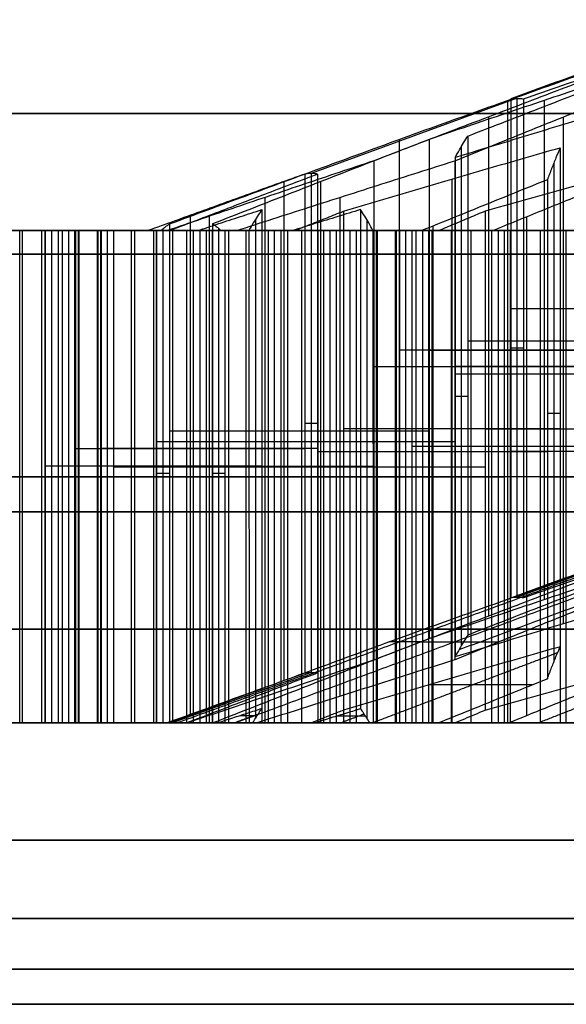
# Model space of a CAD drawing. Header units: centimetres. Extents: x -2.49 to 2.49, y -2.2 to 3.1.
# Tile 469 of 656: x -0.5637 to -0.5054, y -0.935 to -0.83. Entities that reach past the tile are written whole.
import ezdxf

# ---------------------------------------------------------------- set-up
doc = ezdxf.new("R2010")
doc.units = ezdxf.units.CM
doc.layers.add('Default', color=7, linetype='Continuous', true_color=0x000000)

# ---------------------------------------------------------------- blocks, each defined once
blk = doc.blocks.new('124610')
at = {"layer": 'Default', "extrusion": (0, -1, 0)}
for start, end in [(0, 180), (180, 0)]:
    blk.add_arc((0, 0, -9.7414), 14, start, end, dxfattribs=at)
blk = doc.blocks.new('18388')
at = {"layer": 'Default'}
for p, q in [((-5.1061, 13.0161, -0.2516), (-5.3259, 12.936, -0.2624)), ((-5.1166, 13.0138, 0.1451), (-5.1166, 12.4817, 0.1451)), ((-5.1062, 12.484, -0.2516), (-5.1062, 13.0161, -0.2516)), ((-5.0776, 13.0138, -0.6475), (-5.0776, 12.4817, -0.6475)), ((-5.1369, 12.9962, 0.5571), (-5.1369, 12.4641, 0.5571)), ((-5.0573, 12.9962, -1.0595), (-5.0573, 12.4641, -1.0595)), ((-5.0567, 12.456, 1.1648), (-5.0567, 12.9881, 1.1648)), ((-5.1655, 12.4329, 0.953), (-5.1655, 12.965, 0.953)), ((-5.0672, 12.9469, 1.5616), (-5.0672, 12.4148, 1.5616)), ((-5.3259, 12.936, -0.2624), (-5.3259, 12.4039, -0.2624)), ((-5.3545, 12.3953, 0.1334), (-5.3545, 12.9274, 0.1334)), ((-5.3154, 12.3953, -0.6592), (-5.3154, 12.9274, -0.6592)), ((-5.176, 12.9299, 1.3497), (-5.176, 12.3978, 1.3497)), ((-5.3748, 12.3784, 0.5454), (-5.3748, 12.9105, 0.5454)), ((-5.2951, 12.3784, -1.0712), (-5.2951, 12.9105, -1.0712)), ((-5.455, 12.8913, -0.0623), (-5.455, 12.3592, -0.0623)), ((-5.4347, 12.8913, -0.4743), (-5.4347, 12.3592, -0.4743)), ((-5.3853, 12.887, 0.9423), (-5.3853, 12.3549, 0.9423)), ((-5.2665, 12.887, -1.4671), (-5.2665, 12.3549, -1.4671)), ((-5.0958, 12.3579, 1.9574), (-5.0958, 12.89, 1.9574)), ((-6.675, 12.875), (-5.5781, 12.875)), ((-5.6335, 12.35, -1.2786), (-5.6335, 12.875, -1.2786)), ((-5.6132, 12.35, -1.6906), (-5.6132, 12.875, -1.6906)), ((-5.6023, 12.35, 2.7427), (-5.6023, 12.875, 2.7427)), ((-5.5846, 12.875, -2.0865), (-5.5846, 12.35, -2.0865)), ((-5.5763, 12.875), (-5.5, 12.875)), ((-5.5741, 12.35, -2.4832), (-5.5741, 12.875, -2.4832)), ((-5.5737, 12.875, 2.3469), (-5.5737, 12.35, 2.3469)), ((-5.5538, 12.35, -2.8952), (-5.5538, 12.875, -2.8952)), ((-5.5534, 12.875, 1.9349), (-5.5534, 12.35, 1.9349)), ((-5.5429, 12.35, 1.5381), (-5.5429, 12.875, 1.5381)), ((-5.5143, 12.875, 1.1423), (-5.5143, 12.35, 1.1423)), ((-5.494, 12.875, 0.7303), (-5.494, 12.35, 0.7303)), ((-5.4935, 12.35, 2.9546), (-5.4935, 12.875, 2.9546)), ((-5.4836, 12.35, 0.3336), (-5.4836, 12.8773, 0.3336)), ((-5.4732, 12.35, 2.5426), (-5.4732, 12.875, 2.5426)), ((-5.4446, 12.875, 2.1467), (-5.4446, 12.35, 2.1467)), ((-5.4341, 12.35, 1.75), (-5.4341, 12.875, 1.75)), ((-5.4242, 12.35, -0.871), (-5.4242, 12.8773, -0.871)), ((-5.4138, 12.35, 1.338), (-5.4138, 12.875, 1.338)), ((-5.3956, 12.875, -1.2669), (-5.3956, 12.35, -1.2669)), ((-5.3753, 12.875, -1.6789), (-5.3753, 12.35, -1.6789)), ((-5.3649, 12.35, -2.0756), (-5.3649, 12.875, -2.0756)), ((-5.3363, 12.875, -2.4715), (-5.3363, 12.35, -2.4715)), ((-5.316, 12.875, -2.8835), (-5.316, 12.35, -2.8835)), ((-5.3055, 12.35, -3.2802), (-5.3055, 12.875, -3.2802)), ((-5.2842, 12.35, 3.3622), (-5.2842, 12.875, 3.3622)), ((-5.2561, 12.35, -1.8638), (-5.2561, 12.875, -1.8638)), ((-5.2556, 12.875, 2.9663), (-5.2556, 12.35, 2.9663)), ((-5.2358, 12.35, -2.2758), (-5.2358, 12.875, -2.2758)), ((-5.2353, 12.875, 2.5543), (-5.2353, 12.35, 2.5543)), ((-5.2249, 12.35, 2.1576), (-5.2249, 12.875, 2.1576)), ((-5.2072, 12.875, -2.6716), (-5.2072, 12.35, -2.6716)), ((-5.1967, 12.35, -3.0684), (-5.1967, 12.875, -3.0684)), ((-5.1963, 12.8798, 1.7617), (-5.1963, 12.35, 1.7617)), ((-5.1764, 12.35, -3.4804), (-5.1764, 12.875, -3.4804)), ((-5.1754, 12.35, 3.574), (-5.1754, 12.875, 3.574)), ((-5.1551, 12.35, 3.162), (-5.1551, 12.875, 3.162)), ((-5.1266, 12.875, 2.7662), (-5.1266, 12.35, 2.7662)), ((-5.1161, 12.35, 2.3694), (-5.1161, 12.875, 2.3694)), ((-4.8818, 12.7916, 0.0348), (-5.1129, 12.7916, -0.1143)), ((-4.8548, 12.7916, -0.5146), (-5.0994, 12.7916, -0.3889)), ((-4.9141, 12.7572, 0.69), (-5.1587, 12.7572, 0.8156)), ((-5.0011, 12.7475, 0.2197), (-5.2322, 12.7475, 0.0706)), ((-5.1999, 12.7475, -0.5847), (-4.9552, 12.7475, -0.7103)), ((-5.0994, 12.7497, -0.3889), (-5.1129, 12.7497, -0.1143)), ((-5.2592, 12.7301, 0.6199), (-5.0146, 12.7301, 0.4943)), ((-4.9417, 12.7301, -0.9849), (-5.1728, 12.7301, -1.134)), ((-4.9412, 12.7218, 1.2394), (-5.1723, 12.7218, 1.0903)), ((-5.1587, 12.6983, 0.8156), (-5.1723, 12.6983, 1.0903)), ((-5.074, 12.6803, 1.6989), (-5.0604, 12.6803, 1.4242)), ((-5.3327, 12.6697, -0.1251), (-5.3191, 12.6697, -0.3998)), ((-5.0604, 12.6635, 1.4242), (-5.2915, 12.6635, 1.2752)), ((-5.1405, 12.6635, -1.7892), (-4.8959, 12.6635, -1.9149)), ((-5.2322, 12.6612, 0.0706), (-5.4768, 12.6612, 0.1962)), ((-5.1999, 12.6612, -0.5847), (-5.431, 12.6612, -0.7337)), ((-4.6304, 12.6574, -0.2282), (-5.1061, 12.484, -0.2516)), ((-5.5773, 12.6427, 0.0005), (-5.3327, 12.6427, -0.1251)), ((-5.3191, 12.6427, -0.3998), (-5.5502, 12.6427, -0.5488)), ((-5.2592, 12.6497, 0.6199), (-5.4903, 12.6497, 0.4709)), ((-5.1728, 12.6497, -1.134), (-5.4174, 12.6497, -1.0084)), ((-4.9735, 12.6449, 1.8946), (-5.2181, 12.6449, 2.0202)), ((-5.3186, 12.6396, 1.8245), (-5.074, 12.6396, 1.6989)), ((-4.8824, 12.6396, -2.1895), (-5.1135, 12.6396, -2.3386)), ((-5.3785, 12.6237, 0.8048), (-5.6096, 12.6237, 0.6558)), ((-5.2915, 12.6229, 1.2752), (-5.5362, 12.6229, 1.4008)), ((-5.5179, 12.6237, -1.2041), (-5.2733, 12.6237, -1.3297)), ((-5.392, 12.6237, 1.0796), (-5.3785, 12.6237, 0.8048)), ((-5.1405, 12.6229, -1.7892), (-5.3716, 12.6229, -1.9383)), ((-5.2733, 12.6237, -1.3297), (-5.2598, 12.6237, -1.6045)), ((-5.6096, 12.6125, 0.6558), (-5.8542, 12.6125, 0.7814)), ((-5.836, 12.6125, -1.8235), (-5.5914, 12.6125, -1.9491)), ((-5.5778, 12.6125, -2.2238), (-5.8089, 12.6125, -2.3728)), ((-5.5773, 12.6125, 0.0005), (-5.8084, 12.6125, -0.1485)), ((-5.5502, 12.6125, -0.5488), (-5.7949, 12.6125, -0.4232)), ((-5.5179, 12.6125, -1.2041), (-5.749, 12.6125, -1.3531)), ((-5.4909, 12.6125, -1.7534), (-5.7355, 12.6125, -1.6278)), ((-5.696, 12.6125, 2.4097), (-5.4514, 12.6125, 2.2841)), ((-5.4586, 12.6125, -2.4087), (-5.6897, 12.6125, -2.5577)), ((-5.4315, 12.6125, -2.958), (-5.6761, 12.6125, -2.8324)), ((-5.4378, 12.6125, 2.0094), (-5.6689, 12.6125, 1.8604)), ((-5.6367, 12.6125, 1.2051), (-5.3922, 12.6125, 1.0796)), ((-5.5955, 12.6125, 2.6054), (-5.6091, 12.6125, 2.8801)), ((-5.378, 12.6125, 3.0291), (-5.6091, 12.6125, 2.8801)), ((-5.3509, 12.6125, 2.4798), (-5.5955, 12.6125, 2.6054)), ((-5.5914, 12.6125, -1.9491), (-5.5778, 12.6125, -2.2238)), ((-5.3186, 12.6125, 1.8245), (-5.5497, 12.6125, 1.6755)), ((-5.5362, 12.6125, 1.4008), (-5.5497, 12.6125, 1.6755)), ((-5.2599, 12.6125, -1.6045), (-5.4909, 12.6125, -1.7534)), ((-5.4768, 12.6161, 0.1962), (-5.4903, 12.6161, 0.4709)), ((-5.4586, 12.6125, -2.4087), (-5.2139, 12.6125, -2.5343)), ((-5.4514, 12.6125, 2.2841), (-5.4378, 12.6125, 2.0094)), ((-5.2004, 12.6125, -2.8089), (-5.4315, 12.6125, -2.958)), ((-5.4174, 12.6161, -1.0084), (-5.431, 12.6161, -0.7337)), ((-5.378, 12.6125, 3.0291), (-5.1333, 12.6125, 2.9035)), ((-5.3581, 12.6125, -2.213), (-5.3716, 12.6125, -1.9383)), ((-5.1135, 12.6125, -2.3386), (-5.3581, 12.6125, -2.213)), ((-5.1198, 12.6125, 2.6288), (-5.3509, 12.6125, 2.4798)), ((-5.2987, 12.6125, -3.4176), (-5.3123, 12.6125, -3.1429)), ((-5.0812, 12.6125, -2.9938), (-5.3123, 12.6125, -3.1429)), ((-5.0541, 12.6125, -3.5432), (-5.2987, 12.6125, -3.4176)), ((-5.2775, 12.6125, 3.2248), (-5.291, 12.6125, 3.4995)), ((-5.0599, 12.6125, 3.6485), (-5.291, 12.6125, 3.4995)), ((-5.0328, 12.6125, 3.0992), (-5.2775, 12.6125, 3.2248)), ((-5.0005, 12.6125, 2.444), (-5.2316, 12.6125, 2.2949)), ((-5.2181, 12.6125, 2.0202), (-5.2316, 12.6125, 2.2949)), ((-5.2139, 12.6125, -2.5343), (-5.2004, 12.6125, -2.8089)), ((-5.1333, 12.6125, 2.9035), (-5.1198, 12.6125, 2.6288)), ((-5.0812, 12.6125, -2.9938), (-4.8365, 12.6125, -3.1194)), ((-5.0599, 12.6125, 3.6485), (-4.8153, 12.6125, 3.5229)), ((-4.823, 12.6125, -3.3941), (-5.0541, 12.6125, -3.5432)), ((-5.3259, 12.4039, -0.2624), (-5.4739, 12.35, -0.2697)), ((-6.0609, 12.35, -2.0982), (-5.584, 12.35, -2.0982)), ((-5.9209, 12.35, 2.135), (-5.444, 12.35, 2.135)), ((-5.8616, 12.35, 0.9304), (-5.401, 12.35, 0.9304)), ((-5.8022, 12.35, -0.2742), (-5.4737, 12.35, -0.2742)), ((-5.7429, 12.35, -1.4787), (-5.2773, 12.35, -1.4787)), ((-5.6835, 12.35, -2.6833), (-5.2066, 12.35, -2.6833)), ((-5.6335, 12.35, -0.0357), (-5.6335, 12.35, -0.5061)), ((-5.628, 12.35, 1.2006), (-5.628, 12.35, 0.6652)), ((-5.6029, 12.35, 2.7545), (-5.126, 12.35, 2.7545)), ((-5.5439, 12.35, 1.5587), (-5.2542, 12.35, 1.5587)), ((-5.5044, 12.35, -1.211), (-5.5044, 12.35, -1.7465)), ((-5.4841, 12.35, 0.345), (-5.4697, 12.35, 0.345)), ((-5.4744, 12.35, 0.4812), (-5.4744, 12.35, 0.2592)), ((-5.445, 12.35, -2.4156), (-5.445, 12.35, -2.9511)), ((-5.4237, 12.35, -0.8809), (-5.4093, 12.35, -0.8809)), ((-5.4073, 12.35, -0.893), (-5.4073, 12.35, -1.0136)), ((-5.3702, 12.35, 1.7913), (-5.3702, 12.35, 1.3156)), ((-5.3649, 12.35, -2.0744), (-5.0728, 12.35, -2.0744)), ((-5.3644, 12.35, 3.0222), (-5.3644, 12.35, 2.4867)), ((-5.3061, 12.35, -3.2685), (-4.8292, 12.35, -3.2685)), ((-5.2848, 12.35, 3.3739), (-4.8079, 12.35, 3.3739)), ((-5.2272, 12.35, 2.2057), (-5.0171, 12.35, 2.2057)), ((-5.1821, 12.35, -1.8161), (-5.1821, 12.35, -2.3033)), ((-5.0781, 12.35, 2.3939), (-5.0781, 12.35, 2.0612)), ((-5.0676, 12.35, -3.0008), (-5.0676, 12.35, -3.5362))]:
    blk.add_line(p, q, dxfattribs=at)
at = {"layer": 'Default', "extrusion": (0, -1, 0)}
for centre, radius, start, end in [((0, 0, -13), 7.5, 90, 270), ((0, 0, -12.875), 6.675, 92.82101, 272.82101), ((0, 0, -12.875), 6.675, 92.82101, 272.82101), ((0, 0, -12.85), 11.225, 93.01466, 273.01466), ((0, 0, -12.85), 10.5875, 90, 270), ((0, 0, -12.575), 6.975, 92.82101, 272.82101), ((0, 0, -12.45), 11.225, 93.01466, 273.01466), ((0, 0, -12.225), 10.5875, 90, 270)]:
    blk.add_arc(centre, radius, start, end, dxfattribs=at)
at = {"layer": 'Default', "extrusion": (0, 1, 0)}
for centre, radius, start, end in [((0, 0, 12.875), 5.5, 359.5911, 4.0489), ((0, 0, 12.875), 5.5, 4.9867, 7.9481), ((0, 0, 12.875), 5.5, 350.3091, 354.7669), ((0, 0, 12.875), 5.5, 346.4099, 349.3713), ((0, 0, 12.875), 5.5, 18.7489, 21.0595), ((0, 0, 12.85), 10.5875, 266.98534, 86.98534), ((0, 0, 12.85), 10.725, 270, 90), ((0, 0, 12.35), 5.4805, 354.8733, 359.4846), ((0, 0, 12.35), 5.4805, 2.0768, 5.1448), ((0, 0, 12.35), 5.4805, 349.2132, 352.2812), ((0, 0, 12.35), 5.4805, 8.1239, 10.5323), ((0, 0, 12.35), 5.4805, 13.6443, 18.7187), ((0, 0, 12.35), 5.4805, 343.8257, 346.2341), ((0, 0, 12.35), 5.4805, 335.6393, 340.7137), ((0, 0, 12.35), 5.4805, 21.0377, 26.0289), ((0, 0, 12.0875), 6.975, 267.17899, 87.17899), ((0, 0, 12.05), 11.225, 266.98534, 86.98534)]:
    blk.add_arc(centre, radius, start, end, dxfattribs=at)
at = {"layer": 'Default'}
for points, degree in [([(-4.8818, 13.1, 0.0348), (-4.9075, 13.0906, 0.0182), (-4.9589, 13.072, -0.0149), (-5.0359, 13.0438, -0.0646), (-5.0873, 13.0249, -0.0977), (-5.1129, 13.0154, -0.1143)], 3), ([(-5.0994, 13.0154, -0.3889), (-5.0722, 13.0249, -0.4029), (-5.0179, 13.0438, -0.4308), (-4.9364, 13.072, -0.4727), (-4.882, 13.0906, -0.5006), (-4.8548, 13.1, -0.5146)], 3), ([(-5.1587, 12.9759, 0.8156), (-5.1316, 12.9864, 0.8017), (-5.0773, 13.0075, 0.7738), (-4.9957, 13.0391, 0.7319), (-4.9413, 13.0602, 0.704), (-4.9141, 13.0707, 0.69)], 3), ([(-5.2322, 12.9723, 0.0706), (-5.2065, 12.9816, 0.0872), (-5.1552, 13, 0.1203), (-5.0782, 13.0275, 0.1699), (-5.0268, 13.0458, 0.2031), (-5.0011, 13.0548, 0.2197)], 3), ([(-4.9552, 13.0548, -0.7103), (-4.9825, 13.0458, -0.6963), (-5.0368, 13.0275, -0.6684), (-5.1184, 13, -0.6265), (-5.1727, 12.9816, -0.5986), (-5.1999, 12.9723, -0.5847)], 3), ([(-5.0146, 13.0428, 0.4943), (-5.0418, 13.0325, 0.5083), (-5.0962, 13.0117, 0.5362), (-5.1778, 12.9806, 0.5781), (-5.2321, 12.9598, 0.606), (-5.2592, 12.9494, 0.6199)], 3), ([(-5.1728, 12.9494, -1.134), (-5.1472, 12.9598, -1.1174), (-5.0959, 12.9806, -1.0843), (-5.0188, 13.0117, -1.0347), (-4.9674, 13.0325, -1.0015), (-4.9417, 13.0428, -0.9849)], 3), ([(-4.9412, 13.0227, 1.2394), (-4.9669, 13.0151, 1.2228), (-5.0183, 12.9998, 1.1896), (-5.0953, 12.9765, 1.14), (-5.1466, 12.9608, 1.1069), (-5.1723, 12.9529, 1.0903)], 3), ([(-5.1129, 13.0154, -0.1143), (-5.1114, 13.0157, -0.1448), (-5.1084, 13.0161, -0.2058), (-5.1039, 13.0161, -0.2974), (-5.1009, 13.0157, -0.3584), (-5.0994, 13.0154, -0.3889)], 3), ([(-5.1129, 13.0154, -0.1143), (-5.1129, 12.7494, -0.1143), (-5.1129, 12.4833, -0.1143)], 2), ([(-5.0994, 13.0154, -0.3889), (-5.0994, 12.7494, -0.3889), (-5.0994, 12.4833, -0.3889)], 2), ([(-5.4768, 12.8822, 0.1962), (-5.4496, 12.8922, 0.1823), (-5.3953, 12.9123, 0.1544), (-5.3137, 12.9424, 0.1125), (-5.2594, 12.9623, 0.0846), (-5.2322, 12.9723, 0.0706)], 3), ([(-5.1999, 12.9723, -0.5847), (-5.2256, 12.9623, -0.6012), (-5.2769, 12.9424, -0.6344), (-5.354, 12.9123, -0.684), (-5.4053, 12.8922, -0.7172), (-5.431, 12.8822, -0.7337)], 3), ([(-5.2322, 12.9723, 0.0706), (-5.2322, 12.7063, 0.0706), (-5.2322, 12.4402, 0.0706)], 2), ([(-5.1999, 12.9723, -0.5847), (-5.1999, 12.7063, -0.5847), (-5.1999, 12.4402, -0.5847)], 2), ([(-5.1723, 12.9529, 1.0903), (-5.1708, 12.9557, 1.0598), (-5.1678, 12.9612, 0.9988), (-5.1633, 12.9689, 0.9073), (-5.1603, 12.9736, 0.8462), (-5.1587, 12.9759, 0.8156)], 3), ([(-5.1587, 12.9759, 0.8156), (-5.1587, 12.7098, 0.8156), (-5.1587, 12.4438, 0.8156)], 2), ([(-5.2915, 12.8957, 1.2752), (-5.2659, 12.9034, 1.2917), (-5.2146, 12.9186, 1.3248), (-5.1375, 12.9412, 1.3745), (-5.0861, 12.9561, 1.4077), (-5.0604, 12.9634, 1.4242)], 3), ([(-4.8959, 12.9634, -1.9149), (-4.9231, 12.9561, -1.9009), (-4.9775, 12.9412, -1.8729), (-5.0591, 12.9186, -1.8311), (-5.1134, 12.9034, -1.8032), (-5.1405, 12.8957, -1.7892)], 3), ([(-5.0604, 12.9634, 1.4242), (-5.0619, 12.9599, 1.4548), (-5.0649, 12.9526, 1.5159), (-5.0695, 12.9413, 1.6074), (-5.0725, 12.9333, 1.6684), (-5.074, 12.9293, 1.6989)], 3), ([(-5.0604, 12.9634, 1.4242), (-5.0604, 12.6974, 1.4242), (-5.0604, 12.4313, 1.4242)], 2), ([(-5.2592, 12.9494, 0.6199), (-5.2837, 12.9412, 0.6042), (-5.3326, 12.9248, 0.5726), (-5.4059, 12.9, 0.5253), (-5.4548, 12.8834, 0.4938), (-5.4792, 12.875, 0.4781)], 3), ([(-5.4056, 12.875, -1.0144), (-5.3798, 12.8834, -1.0277), (-5.3281, 12.9, -1.0543), (-5.2505, 12.9248, -1.0941), (-5.1987, 12.9412, -1.1207), (-5.1728, 12.9494, -1.134)], 3), ([(-5.2592, 12.9494, 0.6199), (-5.2592, 12.6833, 0.6199), (-5.2592, 12.4173, 0.6199)], 2), ([(-5.1728, 12.9494, -1.134), (-5.1728, 12.6833, -1.134), (-5.1728, 12.4173, -1.134)], 2), ([(-5.1723, 12.9529, 1.0903), (-5.1723, 12.6869, 1.0903), (-5.1723, 12.4208, 1.0903)], 2), ([(-5.3191, 12.9354, -0.3998), (-5.3206, 12.9357, -0.3693), (-5.3236, 12.936, -0.3082), (-5.3281, 12.936, -0.2167), (-5.3312, 12.9357, -0.1556), (-5.3327, 12.9354, -0.1251)], 3), ([(-5.1326, 12.875, 1.9764), (-5.115, 12.8822, 1.9673), (-5.0796, 12.8966, 1.9491), (-5.0265, 12.9182, 1.9219), (-4.9912, 12.9325, 1.9037), (-4.9735, 12.9397, 1.8946)], 3), ([(-5.3327, 12.9354, -0.1251), (-5.3513, 12.9287, -0.1156), (-5.3885, 12.9153, -0.0965), (-5.4442, 12.8952, -0.0678), (-5.4813, 12.8817, -0.0488), (-5.4999, 12.875, -0.0393)], 3), ([(-5.4771, 12.875, -0.5016), (-5.4595, 12.8817, -0.4903), (-5.4245, 12.8952, -0.4677), (-5.3718, 12.9153, -0.4338), (-5.3367, 12.9287, -0.4111), (-5.3191, 12.9354, -0.3998)], 3), ([(-5.3327, 12.9354, -0.1251), (-5.3327, 12.6693, -0.1251), (-5.3327, 12.4033, -0.1251)], 2), ([(-5.3191, 12.9354, -0.3998), (-5.3191, 12.6693, -0.3998), (-5.3191, 12.4033, -0.3998)], 2), ([(-5.074, 12.9293, 1.6989), (-5.0889, 12.9233, 1.7066), (-5.1187, 12.9112, 1.7219), (-5.1634, 12.8931, 1.7449), (-5.1932, 12.881, 1.7602), (-5.2081, 12.875, 1.7678)], 3), ([(-5.074, 12.9293, 1.6989), (-5.074, 12.6632, 1.6989), (-5.074, 12.3972, 1.6989)], 2), ([(-5.4472, 12.875, 0.7605), (-5.4395, 12.8775, 0.7654), (-5.4243, 12.8825, 0.7753), (-5.4014, 12.89, 0.79), (-5.3861, 12.8949, 0.7999), (-5.3785, 12.8974, 0.8048)], 3), ([(-5.3785, 12.8974, 0.8048), (-5.38, 12.8952, 0.8354), (-5.383, 12.8907, 0.8965), (-5.3874, 12.8833, 0.9881), (-5.3909, 12.8778, 1.0493), (-5.3924, 12.8751, 1.0797)], 3), ([(-5.3785, 12.8974, 0.8048), (-5.3785, 12.6314, 0.8048), (-5.3785, 12.3653, 0.8048)], 2), ([(-5.2733, 12.8974, -1.3297), (-5.2814, 12.8949, -1.3255), (-5.2976, 12.89, -1.3172), (-5.3218, 12.8825, -1.3048), (-5.3379, 12.8775, -1.2965), (-5.346, 12.875, -1.2924)], 3), ([(-5.3437, 12.875, 1.302), (-5.3379, 12.8773, 1.299), (-5.3263, 12.8819, 1.293), (-5.3089, 12.8888, 1.2841), (-5.2973, 12.8934, 1.2782), (-5.2915, 12.8957, 1.2752)], 3), ([(-5.2915, 12.8957, 1.2752), (-5.2915, 12.6297, 1.2752), (-5.2915, 12.3637, 1.2752)], 2), ([(-5.2601, 12.8751, -1.6046), (-5.2616, 12.8778, -1.5742), (-5.2641, 12.8833, -1.513), (-5.2688, 12.8907, -1.4214), (-5.2718, 12.8952, -1.3603), (-5.2733, 12.8974, -1.3297)], 3), ([(-5.2733, 12.8974, -1.3297), (-5.2733, 12.6314, -1.3297), (-5.2733, 12.3653, -1.3297)], 2), ([(-5.1405, 12.8957, -1.7892), (-5.146, 12.8934, -1.7928), (-5.1569, 12.8888, -1.7998), (-5.1734, 12.8819, -1.8104), (-5.1843, 12.8773, -1.8175), (-5.1898, 12.875, -1.821)], 3), ([(-5.1405, 12.8957, -1.7892), (-5.1405, 12.6297, -1.7892), (-5.1405, 12.3637, -1.7892)], 2), ([(-5.8678, 12.875, 1.056), (-5.7522, 12.875, 1.1306), (-5.6367, 12.875, 1.2051)], 2), ([(-5.6096, 12.875, 0.6558), (-5.7319, 12.875, 0.7186), (-5.8542, 12.875, 0.7814)], 2), ([(-5.836, 12.875, -1.8235), (-5.7137, 12.875, -1.8863), (-5.5914, 12.875, -1.9491)], 2), ([(-5.5778, 12.875, -2.2238), (-5.6934, 12.875, -2.2983), (-5.8089, 12.875, -2.3728)], 2), ([(-5.8084, 12.875, -0.1485), (-5.6928, 12.875, -0.074), (-5.5773, 12.875, 0.0005)], 2), ([(-5.5502, 12.875, -0.5488), (-5.6725, 12.875, -0.486), (-5.7949, 12.875, -0.4232)], 2), ([(-5.749, 12.875, -1.3531), (-5.6335, 12.875, -1.2786), (-5.5179, 12.875, -1.2041)], 2), ([(-5.4909, 12.875, -1.7534), (-5.6132, 12.875, -1.6906), (-5.7355, 12.875, -1.6278)], 2), ([(-5.696, 12.875, 2.4097), (-5.5737, 12.875, 2.3469), (-5.4514, 12.875, 2.2841)], 2), ([(-5.6897, 12.875, -2.5577), (-5.5741, 12.875, -2.4832), (-5.4586, 12.875, -2.4087)], 2), ([(-5.4315, 12.875, -2.958), (-5.5538, 12.875, -2.8952), (-5.6761, 12.875, -2.8324)], 2), ([(-5.4378, 12.875, 2.0094), (-5.5534, 12.875, 1.9349), (-5.6689, 12.875, 1.8604)], 2), ([(-5.6367, 12.875, 1.2051), (-5.5145, 12.875, 1.1424), (-5.3924, 12.8751, 1.0797)], 2), ([(-5.6367, 12.875, 1.2051), (-5.6367, 12.6125, 1.2051), (-5.6367, 12.35, 1.2051)], 2), ([(-5.6096, 12.35, 0.6558), (-5.6096, 12.6125, 0.6558), (-5.6096, 12.875, 0.6558)], 2), ([(-5.4472, 12.875, 0.7605), (-5.5284, 12.875, 0.7081), (-5.6096, 12.875, 0.6558)], 2), ([(-5.6091, 12.35, 2.8801), (-5.6091, 12.6125, 2.8801), (-5.6091, 12.875, 2.8801)], 2), ([(-5.5955, 12.875, 2.6054), (-5.6023, 12.875, 2.7427), (-5.6091, 12.875, 2.8801)], 2), ([(-5.6091, 12.875, 2.8801), (-5.4935, 12.875, 2.9546), (-5.378, 12.875, 3.0291)], 2), ([(-5.5955, 12.875, 2.6054), (-5.5955, 12.6125, 2.6054), (-5.5955, 12.35, 2.6054)], 2), ([(-5.3509, 12.875, 2.4798), (-5.4732, 12.875, 2.5426), (-5.5955, 12.875, 2.6054)], 2), ([(-5.5914, 12.875, -1.9491), (-5.5846, 12.875, -2.0865), (-5.5778, 12.875, -2.2238)], 2), ([(-5.5914, 12.875, -1.9491), (-5.5914, 12.6125, -1.9491), (-5.5914, 12.35, -1.9491)], 2), ([(-5.5778, 12.35, -2.2238), (-5.5778, 12.6125, -2.2238), (-5.5778, 12.875, -2.2238)], 2), ([(-5.5773, 12.875, 0.0005), (-5.5386, 12.875, -0.0194), (-5.4999, 12.875, -0.0393)], 2), ([(-5.5773, 12.875, 0.0005), (-5.5773, 12.6125, 0.0005), (-5.5773, 12.35, 0.0005)], 2), ([(-5.5502, 12.35, -0.5488), (-5.5502, 12.6125, -0.5488), (-5.5502, 12.875, -0.5488)], 2), ([(-5.4771, 12.875, -0.5016), (-5.5137, 12.875, -0.5252), (-5.5502, 12.875, -0.5488)], 2), ([(-5.5497, 12.875, 1.6755), (-5.4341, 12.875, 1.75), (-5.3186, 12.875, 1.8245)], 2), ([(-5.5497, 12.875, 1.6755), (-5.5497, 12.6125, 1.6755), (-5.5497, 12.35, 1.6755)], 2), ([(-5.5362, 12.875, 1.4008), (-5.5429, 12.875, 1.5381), (-5.5497, 12.875, 1.6755)], 2), ([(-5.5362, 12.35, 1.4008), (-5.5362, 12.6125, 1.4008), (-5.5362, 12.875, 1.4008)], 2), ([(-5.3437, 12.875, 1.302), (-5.4399, 12.875, 1.3514), (-5.5362, 12.875, 1.4008)], 2), ([(-5.5179, 12.875, -1.2041), (-5.432, 12.875, -1.2482), (-5.346, 12.875, -1.2924)], 2), ([(-5.5179, 12.875, -1.2041), (-5.5179, 12.6125, -1.2041), (-5.5179, 12.35, -1.2041)], 2), ([(-5.2601, 12.8751, -1.6046), (-5.3755, 12.875, -1.679), (-5.4909, 12.875, -1.7534)], 2), ([(-5.4909, 12.35, -1.7534), (-5.4909, 12.6125, -1.7534), (-5.4909, 12.875, -1.7534)], 2), ([(-5.4903, 12.35, 0.4709), (-5.4903, 12.6125, 0.4709), (-5.4903, 12.875, 0.4709)], 2), ([(-5.4863, 12.875, 0.3883), (-5.4883, 12.875, 0.4296), (-5.4903, 12.875, 0.4709)], 2), ([(-5.4903, 12.875, 0.4709), (-5.4848, 12.875, 0.4745), (-5.4792, 12.875, 0.4781)], 2), ([(-5.4863, 12.875, 0.3883), (-5.4852, 12.8759, 0.367), (-5.4831, 12.8777, 0.3243), (-5.48, 12.8801, 0.2603), (-5.4779, 12.8815, 0.2176), (-5.4768, 12.8822, 0.1962)], 3), ([(-5.4768, 12.8822, 0.1962), (-5.4768, 12.6161, 0.1962), (-5.4768, 12.3501, 0.1962)], 2), ([(-5.4586, 12.35, -2.4087), (-5.4586, 12.6125, -2.4087), (-5.4586, 12.875, -2.4087)], 2), ([(-5.4586, 12.875, -2.4087), (-5.3363, 12.875, -2.4715), (-5.2139, 12.875, -2.5343)], 2), ([(-5.4514, 12.35, 2.2841), (-5.4514, 12.6125, 2.2841), (-5.4514, 12.875, 2.2841)], 2), ([(-5.4514, 12.875, 2.2841), (-5.4446, 12.875, 2.1467), (-5.4378, 12.875, 2.0094)], 2), ([(-5.4378, 12.875, 2.0094), (-5.4378, 12.6125, 2.0094), (-5.4378, 12.35, 2.0094)], 2), ([(-5.4315, 12.875, -2.958), (-5.4315, 12.6125, -2.958), (-5.4315, 12.35, -2.958)], 2), ([(-5.2004, 12.875, -2.8089), (-5.316, 12.875, -2.8835), (-5.4315, 12.875, -2.958)], 2), ([(-5.431, 12.8822, -0.7337), (-5.431, 12.6161, -0.7337), (-5.431, 12.3501, -0.7337)], 2), ([(-5.431, 12.8822, -0.7337), (-5.4299, 12.8815, -0.7551), (-5.4278, 12.8801, -0.7978), (-5.4247, 12.8777, -0.8618), (-5.4226, 12.8759, -0.9045), (-5.4215, 12.875, -0.9258)], 3), ([(-5.4174, 12.875, -1.0084), (-5.4195, 12.875, -0.9671), (-5.4215, 12.875, -0.9258)], 2), ([(-5.4174, 12.35, -1.0084), (-5.4174, 12.6125, -1.0084), (-5.4174, 12.875, -1.0084)], 2), ([(-5.4056, 12.875, -1.0144), (-5.4115, 12.875, -1.0114), (-5.4174, 12.875, -1.0084)], 2), ([(-5.3924, 12.8751, 1.0797), (-5.3874, 12.8751, 1.1044), (-5.378, 12.875, 1.1542), (-5.3612, 12.875, 1.2282), (-5.3497, 12.875, 1.2774), (-5.3437, 12.875, 1.302)], 3), ([(-5.3924, 12.8751, 1.0797), (-5.3922, 12.6125, 1.0796), (-5.392, 12.35, 1.0795)], 2), ([(-5.378, 12.35, 3.0291), (-5.378, 12.6125, 3.0291), (-5.378, 12.875, 3.0291)], 2), ([(-5.378, 12.875, 3.0291), (-5.2556, 12.875, 2.9663), (-5.1333, 12.875, 2.9035)], 2), ([(-5.3716, 12.875, -1.9383), (-5.2807, 12.875, -1.8797), (-5.1898, 12.875, -1.821)], 2), ([(-5.3716, 12.875, -1.9383), (-5.3716, 12.6125, -1.9383), (-5.3716, 12.35, -1.9383)], 2), ([(-5.3581, 12.875, -2.213), (-5.3649, 12.875, -2.0756), (-5.3716, 12.875, -1.9383)], 2), ([(-5.3581, 12.875, -2.213), (-5.3581, 12.6125, -2.213), (-5.3581, 12.35, -2.213)], 2), ([(-5.1135, 12.875, -2.3386), (-5.2358, 12.875, -2.2758), (-5.3581, 12.875, -2.213)], 2), ([(-5.3509, 12.35, 2.4798), (-5.3509, 12.6125, 2.4798), (-5.3509, 12.875, 2.4798)], 2), ([(-5.1198, 12.875, 2.6288), (-5.2353, 12.875, 2.5543), (-5.3509, 12.875, 2.4798)], 2), ([(-5.3186, 12.875, 1.8245), (-5.2634, 12.875, 1.7962), (-5.2081, 12.875, 1.7678)], 2), ([(-5.3186, 12.875, 1.8245), (-5.3186, 12.6125, 1.8245), (-5.3186, 12.35, 1.8245)], 2), ([(-5.3123, 12.35, -3.1429), (-5.3123, 12.6125, -3.1429), (-5.3123, 12.875, -3.1429)], 2), ([(-5.2987, 12.875, -3.4176), (-5.3055, 12.875, -3.2802), (-5.3123, 12.875, -3.1429)], 2), ([(-5.3123, 12.875, -3.1429), (-5.1967, 12.875, -3.0684), (-5.0812, 12.875, -2.9938)], 2), ([(-5.2987, 12.35, -3.4176), (-5.2987, 12.6125, -3.4176), (-5.2987, 12.875, -3.4176)], 2), ([(-5.0541, 12.875, -3.5432), (-5.1764, 12.875, -3.4804), (-5.2987, 12.875, -3.4176)], 2), ([(-5.291, 12.35, 3.4995), (-5.291, 12.6125, 3.4995), (-5.291, 12.875, 3.4995)], 2), ([(-5.2775, 12.875, 3.2248), (-5.2842, 12.875, 3.3622), (-5.291, 12.875, 3.4995)], 2), ([(-5.291, 12.875, 3.4995), (-5.1754, 12.875, 3.574), (-5.0599, 12.875, 3.6485)], 2), ([(-5.2775, 12.35, 3.2248), (-5.2775, 12.6125, 3.2248), (-5.2775, 12.875, 3.2248)], 2), ([(-5.0328, 12.875, 3.0992), (-5.1551, 12.875, 3.162), (-5.2775, 12.875, 3.2248)], 2), ([(-5.1898, 12.875, -1.821), (-5.1982, 12.875, -1.7972), (-5.2145, 12.875, -1.7493), (-5.2385, 12.875, -1.6774), (-5.2527, 12.8751, -1.6287), (-5.2601, 12.8751, -1.6046)], 3), ([(-5.2601, 12.8751, -1.6046), (-5.2599, 12.6125, -1.6045), (-5.2598, 12.35, -1.6044)], 2), ([(-5.2316, 12.875, 2.2949), (-5.1161, 12.875, 2.3694), (-5.0005, 12.875, 2.444)], 2), ([(-5.2316, 12.875, 2.2949), (-5.2316, 12.6125, 2.2949), (-5.2316, 12.35, 2.2949)], 2), ([(-5.2181, 12.875, 2.0202), (-5.2249, 12.875, 2.1576), (-5.2316, 12.875, 2.2949)], 2), ([(-5.2181, 12.35, 2.0202), (-5.2181, 12.6125, 2.0202), (-5.2181, 12.875, 2.0202)], 2), ([(-5.1326, 12.875, 1.9764), (-5.1754, 12.875, 1.9983), (-5.2181, 12.875, 2.0202)], 2), ([(-5.2139, 12.35, -2.5343), (-5.2139, 12.6125, -2.5343), (-5.2139, 12.875, -2.5343)], 2), ([(-5.2139, 12.875, -2.5343), (-5.2072, 12.875, -2.6716), (-5.2004, 12.875, -2.8089)], 2), ([(-5.2004, 12.35, -2.8089), (-5.2004, 12.6125, -2.8089), (-5.2004, 12.875, -2.8089)], 2), ([(-5.1333, 12.35, 2.9035), (-5.1333, 12.6125, 2.9035), (-5.1333, 12.875, 2.9035)], 2), ([(-5.1333, 12.875, 2.9035), (-5.1266, 12.875, 2.7662), (-5.1198, 12.875, 2.6288)], 2), ([(-5.1198, 12.35, 2.6288), (-5.1198, 12.6125, 2.6288), (-5.1198, 12.875, 2.6288)], 2), ([(-5.1135, 12.35, -2.3386), (-5.1135, 12.6125, -2.3386), (-5.1135, 12.875, -2.3386)], 2), ([(-5.0091, 12.875, -2.2713), (-5.0613, 12.875, -2.3049), (-5.1135, 12.875, -2.3386)], 2), ([(-5.0812, 12.35, -2.9938), (-5.0812, 12.6125, -2.9938), (-5.0812, 12.875, -2.9938)], 2), ([(-5.0812, 12.875, -2.9938), (-4.9589, 12.875, -3.0566), (-4.8365, 12.875, -3.1194)], 2), ([(-5.0599, 12.35, 3.6485), (-5.0599, 12.6125, 3.6485), (-5.0599, 12.875, 3.6485)], 2), ([(-5.0599, 12.875, 3.6485), (-4.9376, 12.875, 3.5857), (-4.8153, 12.875, 3.5229)], 2), ([(-5.0541, 12.35, -3.5432), (-5.0541, 12.6125, -3.5432), (-5.0541, 12.875, -3.5432)], 2), ([(-4.823, 12.875, -3.3941), (-4.9385, 12.875, -3.4686), (-5.0541, 12.875, -3.5432)], 2), ([(-4.6869, 12.6065, 0.9176), (-4.9276, 12.5172, 0.9647), (-5.1684, 12.4279, 1.0118)], 2), ([(-5.1129, 12.4833, -0.1143), (-5.0873, 12.4928, -0.0977), (-5.0359, 12.5117, -0.0646), (-4.9589, 12.5399, -0.0149), (-4.9075, 12.5586, 0.0182), (-4.8818, 12.5679, 0.0348)], 3), ([(-4.8548, 12.5679, -0.5146), (-4.882, 12.5586, -0.5006), (-4.9364, 12.5399, -0.4727), (-5.0179, 12.5117, -0.4308), (-5.0722, 12.4928, -0.4029), (-5.0994, 12.4833, -0.3889)], 3), ([(-4.9141, 12.5386, 0.69), (-4.9413, 12.5281, 0.704), (-4.9957, 12.5071, 0.7319), (-5.0773, 12.4754, 0.7738), (-5.1316, 12.4543, 0.8017), (-5.1587, 12.4438, 0.8156)], 3), ([(-5.0065, 12.5186, 0.3299), (-5.2376, 12.4343, 0.3452), (-5.4687, 12.35, 0.3604)], 2), ([(-4.9498, 12.5186, -0.8201), (-5.1783, 12.4343, -0.858), (-5.4068, 12.35, -0.8958)], 2), ([(-5.0011, 12.5228, 0.2197), (-5.0268, 12.5137, 0.2031), (-5.0782, 12.4954, 0.1699), (-5.1552, 12.4679, 0.1203), (-5.2065, 12.4495, 0.0872), (-5.2322, 12.4402, 0.0706)], 3), ([(-5.1999, 12.4402, -0.5847), (-5.1727, 12.4495, -0.5986), (-5.1184, 12.4679, -0.6265), (-5.0368, 12.4954, -0.6684), (-4.9825, 12.5137, -0.6963), (-4.9552, 12.5228, -0.7103)], 3), ([(-5.2592, 12.4173, 0.6199), (-5.2321, 12.4277, 0.606), (-5.1778, 12.4485, 0.5781), (-5.0962, 12.4796, 0.5362), (-5.0418, 12.5004, 0.5083), (-5.0146, 12.5107, 0.4943)], 3), ([(-4.9417, 12.5107, -0.9849), (-4.9674, 12.5004, -1.0015), (-5.0188, 12.4796, -1.0347), (-5.0959, 12.4485, -1.0843), (-5.1472, 12.4277, -1.1174), (-5.1728, 12.4173, -1.134)], 3), ([(-5.1723, 12.4208, 1.0903), (-5.1466, 12.4287, 1.1069), (-5.0953, 12.4444, 1.14), (-5.0183, 12.4677, 1.1896), (-4.9669, 12.483, 1.2228), (-4.9412, 12.4906, 1.2394)], 3), ([(-5.0994, 12.4833, -0.3889), (-5.1009, 12.4836, -0.3584), (-5.1039, 12.484, -0.2974), (-5.1084, 12.484, -0.2058), (-5.1114, 12.4836, -0.1448), (-5.1129, 12.4833, -0.1143)], 3), ([(-5.1587, 12.4438, 0.8156), (-5.1603, 12.4415, 0.8462), (-5.1633, 12.4368, 0.9073), (-5.1678, 12.4291, 0.9988), (-5.1708, 12.4236, 1.0598), (-5.1723, 12.4208, 1.0903)], 3), ([(-5.2322, 12.4402, 0.0706), (-5.2594, 12.4303, 0.0846), (-5.3137, 12.4103, 0.1125), (-5.3953, 12.3802, 0.1544), (-5.4496, 12.3601, 0.1823), (-5.4768, 12.3501, 0.1962)], 3), ([(-5.431, 12.3501, -0.7337), (-5.4053, 12.3601, -0.7172), (-5.354, 12.3802, -0.684), (-5.2769, 12.4103, -0.6344), (-5.2256, 12.4303, -0.6012), (-5.1999, 12.4402, -0.5847)], 3), ([(-5.0604, 12.4313, 1.4242), (-5.0861, 12.424, 1.4077), (-5.1375, 12.4091, 1.3745), (-5.2146, 12.3866, 1.3248), (-5.2659, 12.3713, 1.2917), (-5.2915, 12.3637, 1.2752)], 3), ([(-5.0631, 12.4249, 1.479), (-5.1619, 12.3875, 1.5079), (-5.2607, 12.35, 1.5367)], 2), ([(-5.1405, 12.3637, -1.7892), (-5.1134, 12.3713, -1.8032), (-5.0591, 12.3866, -1.8311), (-4.9775, 12.4091, -1.8729), (-4.9231, 12.424, -1.9009), (-4.8959, 12.4313, -1.9149)], 3), ([(-4.8931, 12.4248, -1.9707), (-4.9884, 12.3874, -2.0091), (-5.0837, 12.35, -2.0475)], 2), ([(-5.074, 12.3972, 1.6989), (-5.0725, 12.4012, 1.6684), (-5.0695, 12.4092, 1.6074), (-5.0649, 12.4205, 1.5159), (-5.0619, 12.4278, 1.4548), (-5.0604, 12.4313, 1.4242)], 3), ([(-5.4584, 12.35, 0.4915), (-5.4363, 12.3576, 0.5057), (-5.3921, 12.3726, 0.5343), (-5.3257, 12.395, 0.5771), (-5.2814, 12.4099, 0.6057), (-5.2592, 12.4173, 0.6199)], 3), ([(-5.1728, 12.4173, -1.134), (-5.1963, 12.4099, -1.1219), (-5.2431, 12.395, -1.0979), (-5.3134, 12.3726, -1.0618), (-5.3603, 12.3576, -1.0377), (-5.3837, 12.35, -1.0257)], 3), ([(-5.4803, 12.35, -0.0493), (-5.4639, 12.3559, -0.0577), (-5.4311, 12.3678, -0.0745), (-5.3819, 12.3856, -0.0998), (-5.3491, 12.3974, -0.1167), (-5.3327, 12.4033, -0.1251)], 3), ([(-5.3191, 12.4033, -0.3998), (-5.3346, 12.3974, -0.4098), (-5.3657, 12.3856, -0.4298), (-5.4122, 12.3678, -0.4598), (-5.4431, 12.3559, -0.4797), (-5.4586, 12.35, -0.4897)], 3), ([(-5.3327, 12.4033, -0.1251), (-5.3312, 12.4036, -0.1556), (-5.3281, 12.404, -0.2167), (-5.3236, 12.404, -0.3082), (-5.3206, 12.4036, -0.3693), (-5.3191, 12.4033, -0.3998)], 3), ([(-4.9735, 12.4077, 1.8946), (-4.9892, 12.4012, 1.9027), (-5.0207, 12.3884, 1.9189), (-5.068, 12.3692, 1.9431), (-5.0995, 12.3564, 1.9593), (-5.1152, 12.35, 1.9674)], 3), ([(-5.1906, 12.35, 1.7588), (-5.1777, 12.3552, 1.7522), (-5.1517, 12.3657, 1.7389), (-5.1129, 12.3815, 1.7189), (-5.0869, 12.392, 1.7056), (-5.074, 12.3972, 1.6989)], 3), ([(-5.3785, 12.3653, 0.8048), (-5.3837, 12.3636, 0.8014), (-5.3942, 12.3602, 0.7947), (-5.4099, 12.3551, 0.7846), (-5.4203, 12.3517, 0.7778), (-5.4255, 12.35, 0.7745)], 3), ([(-5.3824, 12.3594, 0.8849), (-5.3952, 12.3547, 0.887), (-5.4079, 12.35, 0.8891)], 2), ([(-5.3882, 12.35, 1.0018), (-5.3871, 12.3518, 0.9799), (-5.385, 12.3554, 0.9362), (-5.3817, 12.3605, 0.8705), (-5.3796, 12.3638, 0.8267), (-5.3785, 12.3653, 0.8048)], 3), ([(-5.2915, 12.3637, 1.2752), (-5.2953, 12.3621, 1.2772), (-5.303, 12.3591, 1.2811), (-5.3144, 12.3546, 1.2869), (-5.322, 12.3515, 1.2909), (-5.3259, 12.35, 1.2928)], 3), ([(-5.3231, 12.35, -1.3041), (-5.3176, 12.3517, -1.307), (-5.3065, 12.3551, -1.3126), (-5.2899, 12.3602, -1.3212), (-5.2788, 12.3636, -1.3269), (-5.2733, 12.3653, -1.3297)], 3), ([(-5.2694, 12.3595, -1.409), (-5.282, 12.3547, -1.4123), (-5.2945, 12.35, -1.4157)], 2), ([(-5.2733, 12.3653, -1.3297), (-5.2722, 12.3638, -1.3516), (-5.2701, 12.3605, -1.3954), (-5.2668, 12.3554, -1.461), (-5.2647, 12.3518, -1.5048), (-5.2636, 12.35, -1.5267)], 3), ([(-5.173, 12.35, -1.8102), (-5.1694, 12.3515, -1.8078), (-5.1621, 12.3546, -1.8032), (-5.1513, 12.3591, -1.7962), (-5.1441, 12.3621, -1.7916), (-5.1405, 12.3637, -1.7892)], 3), ([(-5.8678, 12.35, 1.056), (-5.7522, 12.35, 1.1306), (-5.6367, 12.35, 1.2051)], 2), ([(-5.6096, 12.35, 0.6558), (-5.7319, 12.35, 0.7186), (-5.8542, 12.35, 0.7814)], 2), ([(-5.836, 12.35, -1.8235), (-5.7137, 12.35, -1.8863), (-5.5914, 12.35, -1.9491)], 2), ([(-5.5778, 12.35, -2.2238), (-5.6934, 12.35, -2.2983), (-5.8089, 12.35, -2.3728)], 2), ([(-5.8084, 12.35, -0.1485), (-5.6928, 12.35, -0.074), (-5.5773, 12.35, 0.0005)], 2), ([(-5.5502, 12.35, -0.5488), (-5.6725, 12.35, -0.486), (-5.7949, 12.35, -0.4232)], 2), ([(-5.749, 12.35, -1.3531), (-5.6335, 12.35, -1.2786), (-5.5179, 12.35, -1.2041)], 2), ([(-5.4909, 12.35, -1.7534), (-5.6132, 12.35, -1.6906), (-5.7355, 12.35, -1.6278)], 2), ([(-5.696, 12.35, 2.4097), (-5.5737, 12.35, 2.3469), (-5.4514, 12.35, 2.2841)], 2), ([(-5.6897, 12.35, -2.5577), (-5.5741, 12.35, -2.4832), (-5.4586, 12.35, -2.4087)], 2), ([(-5.4315, 12.35, -2.958), (-5.5538, 12.35, -2.8952), (-5.6761, 12.35, -2.8324)], 2), ([(-5.4378, 12.35, 2.0094), (-5.5534, 12.35, 1.9349), (-5.6689, 12.35, 1.8604)], 2), ([(-5.6367, 12.35, 1.2051), (-5.5143, 12.35, 1.1423), (-5.392, 12.35, 1.0795)], 2), ([(-5.4255, 12.35, 0.7745), (-5.5176, 12.35, 0.7151), (-5.6096, 12.35, 0.6558)], 2), ([(-5.5955, 12.35, 2.6054), (-5.6023, 12.35, 2.7427), (-5.6091, 12.35, 2.8801)], 2), ([(-5.6091, 12.35, 2.8801), (-5.4935, 12.35, 2.9546), (-5.378, 12.35, 3.0291)], 2), ([(-5.3509, 12.35, 2.4798), (-5.4732, 12.35, 2.5426), (-5.5955, 12.35, 2.6054)], 2), ([(-5.5914, 12.35, -1.9491), (-5.5846, 12.35, -2.0865), (-5.5778, 12.35, -2.2238)], 2), ([(-5.5773, 12.35, 0.0005), (-5.5288, 12.35, -0.0244), (-5.4803, 12.35, -0.0493)], 2), ([(-5.4586, 12.35, -0.4897), (-5.5044, 12.35, -0.5193), (-5.5502, 12.35, -0.5488)], 2), ([(-5.5497, 12.35, 1.6755), (-5.4341, 12.35, 1.75), (-5.3186, 12.35, 1.8245)], 2), ([(-5.5362, 12.35, 1.4008), (-5.5429, 12.35, 1.5381), (-5.5497, 12.35, 1.6755)], 2), ([(-5.3259, 12.35, 1.2928), (-5.431, 12.35, 1.3468), (-5.5362, 12.35, 1.4008)], 2), ([(-5.5179, 12.35, -1.2041), (-5.4205, 12.35, -1.2541), (-5.3231, 12.35, -1.3041)], 2), ([(-5.2598, 12.35, -1.6044), (-5.3753, 12.35, -1.6789), (-5.4909, 12.35, -1.7534)], 2), ([(-5.4769, 12.35, 0.1986), (-5.4836, 12.35, 0.3347), (-5.4903, 12.35, 0.4709)], 2), ([(-5.4903, 12.35, 0.4709), (-5.4744, 12.35, 0.4812), (-5.4584, 12.35, 0.4915)], 2), ([(-5.4768, 12.3501, 0.1962), (-5.4768, 12.35, 0.197), (-5.4769, 12.35, 0.1978), (-5.4769, 12.35, 0.1986)], 3), ([(-5.4586, 12.35, -2.4087), (-5.3363, 12.35, -2.4715), (-5.2139, 12.35, -2.5343)], 2), ([(-5.4514, 12.35, 2.2841), (-5.4446, 12.35, 2.1467), (-5.4378, 12.35, 2.0094)], 2), ([(-5.2004, 12.35, -2.8089), (-5.316, 12.35, -2.8835), (-5.4315, 12.35, -2.958)], 2), ([(-5.4309, 12.35, -0.7361), (-5.4309, 12.35, -0.7353), (-5.4309, 12.35, -0.7345), (-5.431, 12.3501, -0.7337)], 3), ([(-5.4174, 12.35, -1.0084), (-5.4242, 12.35, -0.8722), (-5.4309, 12.35, -0.7361)], 2), ([(-5.3837, 12.35, -1.0257), (-5.4006, 12.35, -1.017), (-5.4174, 12.35, -1.0084)], 2), ([(-5.392, 12.35, 1.0795), (-5.3901, 12.35, 1.0406), (-5.3882, 12.35, 1.0018)], 2), ([(-5.378, 12.35, 3.0291), (-5.2556, 12.35, 2.9663), (-5.1333, 12.35, 2.9035)], 2), ([(-5.3716, 12.35, -1.9383), (-5.2723, 12.35, -1.8742), (-5.173, 12.35, -1.8102)], 2), ([(-5.3581, 12.35, -2.213), (-5.3649, 12.35, -2.0756), (-5.3716, 12.35, -1.9383)], 2), ([(-5.1135, 12.35, -2.3386), (-5.2358, 12.35, -2.2758), (-5.3581, 12.35, -2.213)], 2), ([(-5.1198, 12.35, 2.6288), (-5.2353, 12.35, 2.5543), (-5.3509, 12.35, 2.4798)], 2), ([(-5.3186, 12.35, 1.8245), (-5.2546, 12.35, 1.7917), (-5.1906, 12.35, 1.7588)], 2), ([(-5.2987, 12.35, -3.4176), (-5.3055, 12.35, -3.2802), (-5.3123, 12.35, -3.1429)], 2), ([(-5.3123, 12.35, -3.1429), (-5.1967, 12.35, -3.0684), (-5.0812, 12.35, -2.9938)], 2), ([(-5.0541, 12.35, -3.5432), (-5.1764, 12.35, -3.4804), (-5.2987, 12.35, -3.4176)], 2), ([(-5.2775, 12.35, 3.2248), (-5.2842, 12.35, 3.3622), (-5.291, 12.35, 3.4995)], 2), ([(-5.291, 12.35, 3.4995), (-5.1754, 12.35, 3.574), (-5.0599, 12.35, 3.6485)], 2), ([(-5.0328, 12.35, 3.0992), (-5.1551, 12.35, 3.162), (-5.2775, 12.35, 3.2248)], 2), ([(-5.2636, 12.35, -1.5267), (-5.2617, 12.35, -1.5655), (-5.2598, 12.35, -1.6044)], 2), ([(-5.2316, 12.35, 2.2949), (-5.1161, 12.35, 2.3694), (-5.0005, 12.35, 2.444)], 2), ([(-5.2181, 12.35, 2.0202), (-5.2249, 12.35, 2.1576), (-5.2316, 12.35, 2.2949)], 2), ([(-5.1152, 12.35, 1.9674), (-5.1667, 12.35, 1.9938), (-5.2181, 12.35, 2.0202)], 2), ([(-5.2139, 12.35, -2.5343), (-5.2072, 12.35, -2.6716), (-5.2004, 12.35, -2.8089)], 2), ([(-5.1333, 12.35, 2.9035), (-5.1266, 12.35, 2.7662), (-5.1198, 12.35, 2.6288)], 2), ([(-4.9926, 12.35, -2.2606), (-5.053, 12.35, -2.2996), (-5.1135, 12.35, -2.3386)], 2), ([(-5.0812, 12.35, -2.9938), (-4.9589, 12.35, -3.0566), (-4.8365, 12.35, -3.1194)], 2), ([(-5.0599, 12.35, 3.6485), (-4.9376, 12.35, 3.5857), (-4.8153, 12.35, 3.5229)], 2), ([(-4.823, 12.35, -3.3941), (-4.9385, 12.35, -3.4686), (-5.0541, 12.35, -3.5432)], 2)]:
    blk.add_open_spline(points, degree=degree, dxfattribs=at)
for points, weights in [([(-5.2094, 12.4364, 0.5944), (-5.2389, 12.4364, 0.336), (-5.2427, 12.4364, 0.076)], [0.999126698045, 0.997943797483, 0.999213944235]), ([(-5.2098, 12.4364, -0.591), (-5.1805, 12.4364, -0.8494), (-5.1257, 12.4364, -1.1036)], [0.999178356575, 0.997910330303, 0.999095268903]), ([(-5.0901, 12.3907, 1.7072), (-5.152, 12.3907, 1.5226), (-5.2004, 12.3907, 1.334)], [0.999657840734, 0.998944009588, 0.999543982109]), ([(-5.3835, 12.3577, 0.9073), (-5.3934, 12.3577, 0.8486), (-5.402, 12.3577, 0.7896)], [0.999883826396, 0.999861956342, 0.999959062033]), ([(-5.2982, 12.3577, -1.3169), (-5.2839, 12.3577, -1.3747), (-5.2683, 12.3577, -1.4322)], [0.999959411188, 0.999863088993, 0.99988574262])]:
    blk.add_rational_spline(points, weights, degree=2, dxfattribs=at)
blk = doc.blocks.new('F1610M_ASM')
at = {"layer": 'Default'}
for name, p in [('124610', (0, -19)), ('18388', (0, -21.4))]:
    blk.add_blockref(name, p, dxfattribs=at)

msp = doc.modelspace()

# ---------------------------------------------------------------- block references
at = {"layer": 'Default', "xscale": 0.1, "yscale": 0.1, "zscale": 0.1}
msp.add_blockref('F1610M_ASM', (0, 0), dxfattribs=at)

doc.saveas('drawing.dxf')
